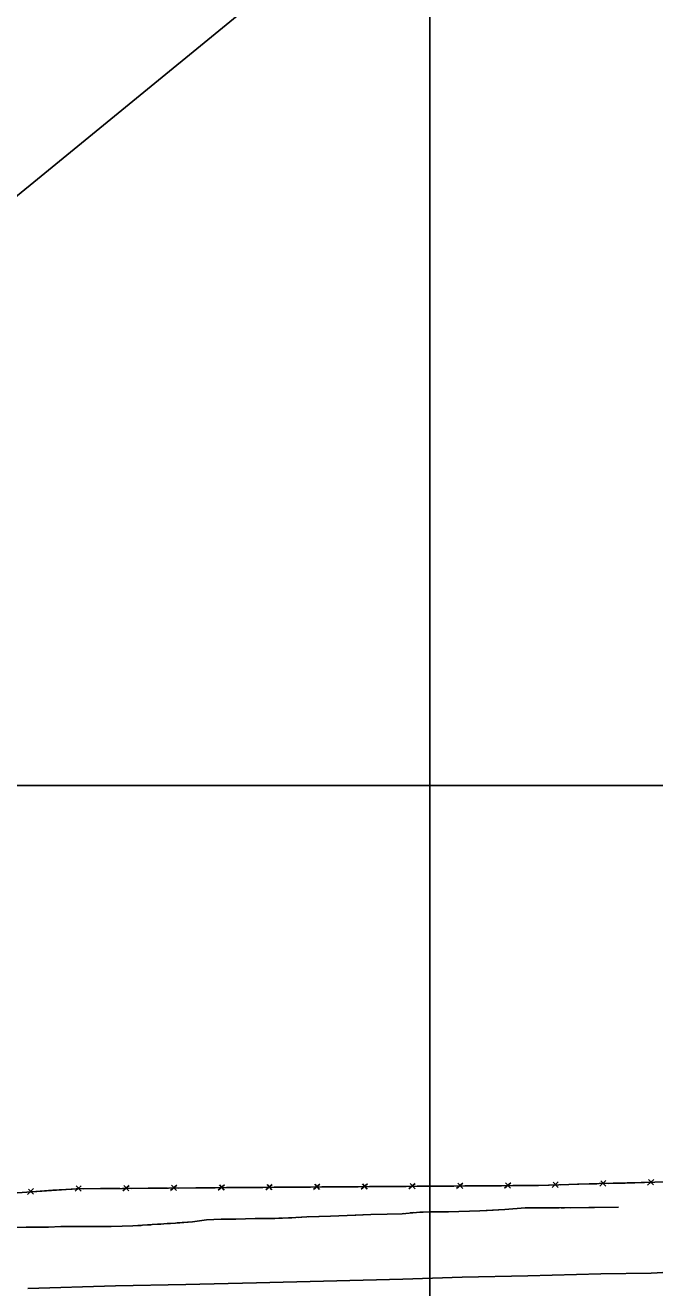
# Model space of a CAD drawing. Extents: x 353423 to 364002, y 127000 to 201942.
# Drawn here: x 359263 to 359632, y 158706 to 159446 of the extents above; entities that cross this region are included whole.
import ezdxf

# ---------------------------------------------------------------- set-up
doc = ezdxf.new("R2010")
doc.units = 0
for name, color, linetype in [('E_DTM_SlopeBottom', 7, 'Continuous'), ('E_DTM_SlopeTop', 7, 'Continuous'), ('E_LAND_TreeLine', 7, 'Continuous'), ('E_RDWY_Gravel', 7, 'Continuous'), ('E_STRUCT_WingWall', 7, 'Continuous')]:
    doc.layers.add(name, color=color, linetype=linetype)

msp = doc.modelspace()

# ---------------------------------------------------------------- linework, layer by layer
at = {"layer": 'E_DTM_SlopeBottom'}
for p, q in [((359267.94, 158763.74), (359264.44, 158760.25)), ((359267.99, 158760.49), (359264.98, 158763.47)), ((359295.93, 158765.45), (359292.23, 158762.17)), ((359295.78, 158762.2), (359292.96, 158765.36)), ((359323.86, 158765.65), (359320.16, 158762.37)), ((359323.72, 158762.4), (359320.89, 158765.56)), ((359351.8, 158765.85), (359348.1, 158762.57)), ((359351.65, 158762.6), (359348.83, 158765.76)), ((359379.74, 158766.05), (359376.03, 158762.77)), ((359379.59, 158762.8), (359376.76, 158765.96)), ((359407.67, 158766.24), (359403.97, 158762.97)), ((359407.53, 158762.99), (359404.7, 158766.15)), ((359435.61, 158766.44), (359431.91, 158763.17)), ((359435.46, 158763.19), (359432.64, 158766.35)), ((359463.55, 158766.64), (359459.84, 158763.37)), ((359463.4, 158763.39), (359460.57, 158766.55)), ((359491.48, 158766.84), (359487.78, 158763.57)), ((359491.34, 158763.59), (359488.51, 158766.75)), ((359519.42, 158767.04), (359515.72, 158763.77)), ((359519.27, 158763.79), (359516.45, 158766.95)), ((359547.36, 158767.24), (359543.65, 158763.97)), ((359547.21, 158763.99), (359544.38, 158767.15)), ((359575.25, 158767.71), (359571.62, 158764.35)), ((359575.17, 158764.46), (359572.28, 158767.55)), ((359603.18, 158768.52), (359599.53, 158765.18)), ((359603.09, 158765.27), (359600.21, 158768.38)), ((359631.11, 158769.18), (359627.46, 158765.85)), ((359631.02, 158765.93), (359628.14, 158769.05))]:
    msp.add_line(p, q, dxfattribs=at)
for points in [[(359923.93, 159516.46), (359908.84, 159439.62), (359891.44, 159353.71), (359886.63, 159331.03), (359877.56, 159302.8), (359862.9, 159258.3), (359847.47, 159211.11), (359825.75, 159144.68), (359800.03, 159069.68), (359774.54, 158993.33), (359753.58, 158931.55), (359733.25, 158870.7), (359714.26, 158816.28), (359699.01, 158769.03), (359648.1, 158767.84), (359599.11, 158766.68), (359563.61, 158765.61), (359292.88, 158763.68), (359021.91, 158745.32)], [(359279.18, 158762.75), (359269.22, 158762.08)], [(359290.51, 158763.52), (359279.18, 158762.75)], [(359307.09, 158763.78), (359297.1, 158763.71)], [(359318.44, 158763.86), (359307.09, 158763.78)], [(359335.03, 158763.98), (359325.04, 158763.91)], [(359346.38, 158764.06), (359335.03, 158763.98)], [(359362.96, 158764.18), (359352.98, 158764.11)], [(359374.31, 158764.26), (359362.96, 158764.18)], [(359390.9, 158764.38), (359380.91, 158764.31)], [(359402.25, 158764.46), (359390.9, 158764.38)], [(359418.83, 158764.58), (359408.85, 158764.51)], [(359430.19, 158764.66), (359418.83, 158764.58)], [(359446.77, 158764.78), (359436.79, 158764.71)], [(359458.12, 158764.86), (359446.77, 158764.78)], [(359474.71, 158764.98), (359464.72, 158764.91)], [(359486.06, 158765.06), (359474.71, 158764.98)], [(359502.64, 158765.18), (359492.66, 158765.11)], [(359513.99, 158765.26), (359502.64, 158765.18)], [(359530.58, 158765.38), (359520.6, 158765.31)], [(359541.93, 158765.46), (359530.58, 158765.38)], [(359558.52, 158765.58), (359548.53, 158765.51)], [(359569.86, 158765.8), (359563.61, 158765.61), (359558.52, 158765.58)], [(359586.44, 158766.3), (359576.46, 158766)], [(359597.79, 158766.64), (359586.44, 158766.3)], [(359614.37, 158767.04), (359604.39, 158766.8)], [(359625.72, 158767.31), (359614.37, 158767.04)]]:
    msp.add_lwpolyline(points, dxfattribs=at)
at = {"layer": 'E_DTM_SlopeTop'}
msp.add_lwpolyline([(359734.87, 158729.58), (359685.6, 158721.65), (359658.77, 158717.82), (359639.95, 158714.87), (359629.65, 158714.23), (359600.19, 158713.83), (359557.32, 158712.63), (359518.91, 158711.83), (359484.11, 158710.68), (359437.82, 158709.41), (359398.52, 158708.52), (359357.14, 158707.55), (359315.94, 158706.69), (359264.69, 158705.27)], dxfattribs=at)
at = {"layer": 'E_LAND_TreeLine'}
for p, q in [((359500, 157500), (359500, 160500)), ((358500, 159000), (362500, 159000))]:
    msp.add_line(p, q, dxfattribs=at)
at = {"layer": 'E_RDWY_Gravel'}
msp.add_lwpolyline([(359576.17, 160018.15), (359573.9, 159604.19), (358778.97, 158953.31), (358811.96, 158209.24)], dxfattribs=at)
at = {"layer": 'E_STRUCT_WingWall'}
for points in [[(359610.53, 158752.88), (359575.73, 158752.41), (359555.79, 158752.42), (359543.92, 158751.54), (359529.23, 158750.73), (359510.88, 158750.21), (359500.27, 158750.08), (359492.24, 158749.85), (359483.86, 158749.01), (359475.03, 158748.8), (359465.55, 158748.57), (359451.66, 158748.02), (359441.78, 158747.61), (359427.89, 158747.13), (359418.42, 158746.66), (359409.24, 158746.31), (359397.82, 158746.25), (359386.37, 158745.84), (359377.73, 158745.75), (359369.32, 158745.39), (359361.12, 158744.36), (359351.17, 158743.56), (359337.32, 158742.63), (359326, 158741.93), (359319.85, 158741.75), (359313.45, 158741.61), (359302.01, 158741.46), (359283.99, 158741.48), (359276.64, 158741.19), (359264.03, 158741.2), (359251.02, 158740.87)], [(359456.74, 158748.22), (359451.66, 158748.02), (359441.78, 158747.61), (359428.86, 158747.17)], [(359484.62, 158749.08), (359483.86, 158749.01), (359475.03, 158748.8), (359465.55, 158748.57), (359456.74, 158748.22)], [(359490.37, 158749.66), (359488.45, 158749.47)], [(359496.13, 158749.96), (359494.2, 158749.9)], [(359501.9, 158750.1), (359500.27, 158750.08), (359499.97, 158750.07)], [(359533.62, 158750.97), (359529.23, 158750.73), (359510.88, 158750.21), (359505.74, 158750.15)], [(359561.47, 158752.42), (359555.79, 158752.42), (359543.92, 158751.54), (359533.62, 158750.97)], [(359567.25, 158752.41), (359565.32, 158752.41)], [(359573.02, 158752.41), (359571.09, 158752.41)], [(359578.79, 158752.45), (359576.87, 158752.42)], [(359610.53, 158752.88), (359582.64, 158752.5)], [(359265.49, 158741.2), (359264.03, 158741.2), (359263.57, 158741.19)], [(359271.27, 158741.2), (359269.34, 158741.2)], [(359303.01, 158741.47), (359302.01, 158741.46), (359283.99, 158741.48), (359276.64, 158741.19), (359275.11, 158741.19)], [(359330.9, 158742.23), (359326, 158741.93), (359319.85, 158741.75), (359313.45, 158741.61), (359303.01, 158741.47)], [(359336.66, 158742.58), (359334.74, 158742.47)], [(359342.42, 158742.97), (359340.5, 158742.84)], [(359348.18, 158743.36), (359346.26, 158743.23)], [(359379.82, 158745.77), (359377.73, 158745.75), (359369.32, 158745.39), (359361.12, 158744.36), (359352.02, 158743.62)], [(359407.71, 158746.3), (359397.82, 158746.25), (359386.37, 158745.84), (359379.82, 158745.77)], [(359413.48, 158746.47), (359411.56, 158746.4)], [(359419.25, 158746.7), (359418.42, 158746.66), (359417.33, 158746.62)], [(359425.01, 158746.99), (359423.09, 158746.89)]]:
    msp.add_lwpolyline(points, dxfattribs=at)

doc.saveas('drawing.dxf')
